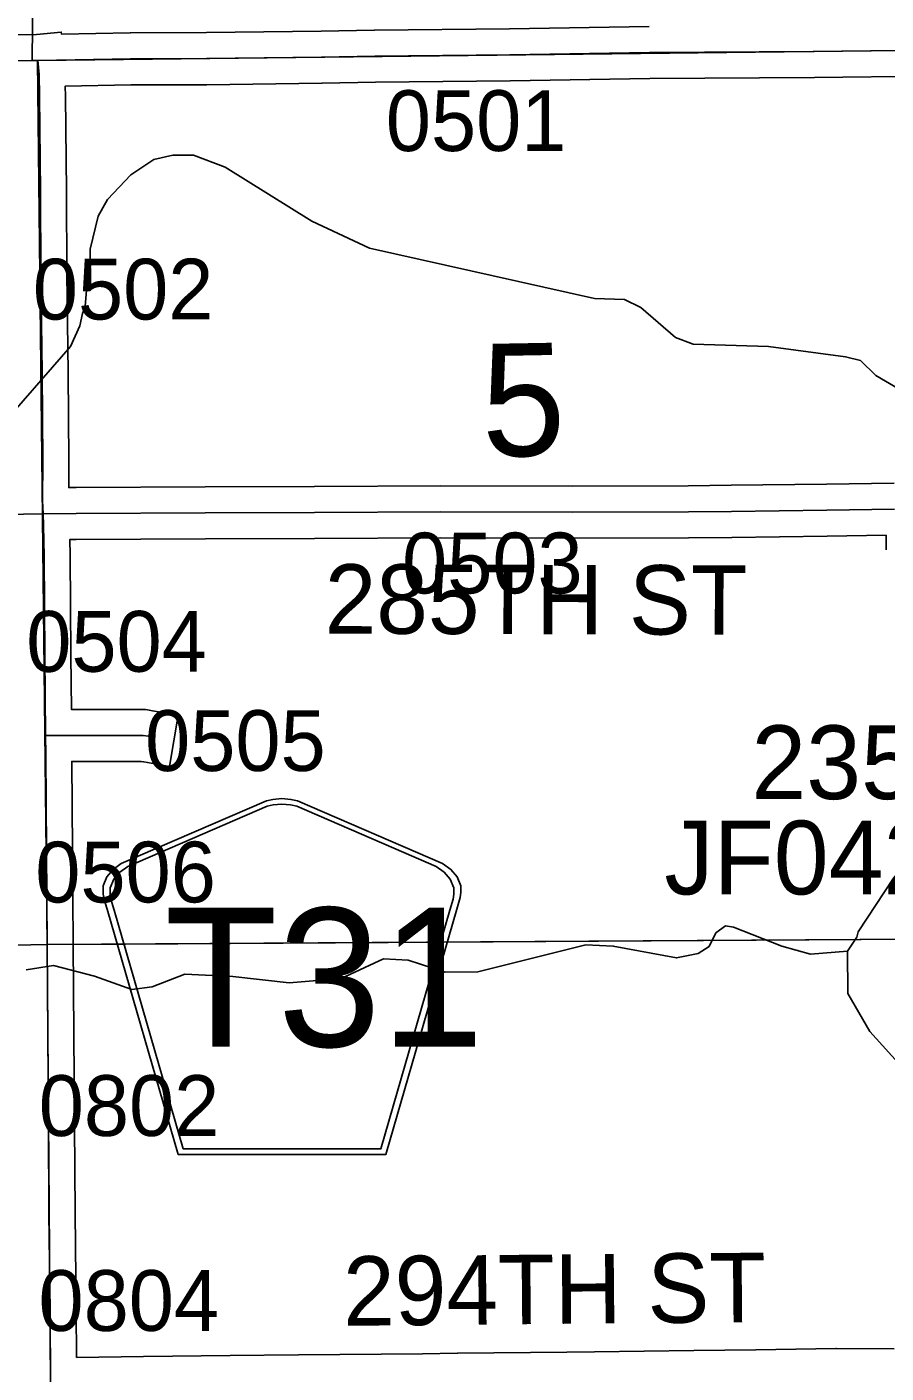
# Model space of a CAD drawing. Extents: x 23.6 to 68.7, y -63 to -29.
# Drawn here: x 33.767 to 34.757, y -53.228 to -51.676 of the extents above; entities that cross this region are included whole.
import ezdxf

# ---------------------------------------------------------------- set-up
doc = ezdxf.new("R2010")
doc.units = 0
for name, color, linetype in [('tdCoHydroRiver', 7, 'Continuous'), ('tdCoSecRdNmbr', 7, 'Continuous'), ('tdCoSecRdTxt', 7, 'Continuous'), ('tdCoSecRteBand', 7, 'Continuous'), ('tdCoSecRteCL', 7, 'Continuous'), ('tdCoSectLine', 7, 'Continuous'), ('tdCoSectLinePart', 7, 'Continuous'), ('tdCoSectNmbr', 7, 'Continuous'), ('tdCoShieldCoRte', 7, 'Continuous'), ('tdCoStrucSecCoName', 7, 'Continuous'), ('tdCoStrucSecFHWANum', 7, 'Continuous'), ('tdCoSurfGravel', 7, 'Continuous')]:
    doc.layers.add(name, color=color, linetype=linetype)

msp = doc.modelspace()

# ---------------------------------------------------------------- linework, layer by layer
at = {"layer": 'tdCoHydroRiver'}
for points in [[(34.7723, -52.0939), (34.7454, -52.0783), (34.7279, -52.0611), (34.7105, -52.0565), (34.622, -52.0446), (34.5351, -52.0421), (34.5146, -52.0344), (34.4748, -52), (34.4558, -51.9907), (34.4211, -51.9894), (34.1617, -51.9315), (34.0952, -51.9004), (33.9952, -51.8381), (33.9588, -51.8242), (33.9351, -51.8244), (33.9131, -51.8293), (33.8864, -51.8469), (33.8598, -51.8755), (33.8489, -51.8945), (33.8397, -51.9325), (33.84, -51.9751), (33.8353, -51.9799), (33.8339, -51.9988), (33.8308, -52.0067), (33.8278, -52.021), (33.8169, -52.0447), (33.7309, -52.1433)], [(34.9668, -52.3338), (34.9089, -52.3959), (34.884, -52.4387), (34.8204, -52.5734), (34.8064, -52.6019), (34.7908, -52.621), (34.7861, -52.6336), (34.7658, -52.6575), (34.7253, -52.7194), (34.7237, -52.7257), (34.7128, -52.7416)], [(34.7128, -52.7416), (34.6702, -52.7451), (34.637, -52.7359), (34.5816, -52.7142), (34.5721, -52.7127), (34.5611, -52.7207), (34.5533, -52.7365), (34.5408, -52.7445), (34.5156, -52.7495), (34.4428, -52.7358), (34.4113, -52.7345), (34.2868, -52.7655), (34.2489, -52.7658), (34.2062, -52.752), (34.1778, -52.7506), (34.129, -52.7731), (34.0691, -52.7783), (34.0043, -52.7709), (33.949, -52.7682), (33.9112, -52.7827), (33.8876, -52.7861), (33.8448, -52.7707), (33.7974, -52.7584), (33.7659, -52.7634)], [(34.7128, -52.7416), (34.7132, -52.7905), (34.7388, -52.8345), (34.7786, -52.8784)]]:
    msp.add_lwpolyline(points, dxfattribs=at)
at = {"layer": 'tdCoSecRteBand'}
for points in [[(33.7417, -51.6855), (33.7777, -51.6851), (33.8063, -51.6823), (33.8066, -51.6846), (33.8857, -51.6832), (33.886, -51.6832), (33.8862, -51.6832), (33.9737, -51.683), (34.1059, -51.6814), (34.1673, -51.68), (34.1675, -51.68), (34.1677, -51.68), (34.3233, -51.6785), (34.4842, -51.6759)], [(34.8059, -51.7331), (34.675, -51.7347), (34.6749, -51.7347), (34.6748, -51.7347), (34.485, -51.7359), (34.3241, -51.7384), (34.324, -51.7384), (34.324, -51.7384), (34.1685, -51.74), (34.1071, -51.7414), (34.107, -51.7414), (34.1068, -51.7414), (33.9742, -51.743), (33.9741, -51.743), (33.9739, -51.743), (33.8866, -51.7432), (33.811, -51.7446), (33.8111, -51.7561), (33.8125, -51.8659), (33.8125, -51.866), (33.8125, -51.8662), (33.8127, -51.9605), (33.8143, -52.0746), (33.8143, -52.0747), (33.8143, -52.0748), (33.8151, -52.1764), (33.8151, -52.1765), (33.8151, -52.1767), (33.8149, -52.2074), (33.8234, -52.2074), (33.9722, -52.2066), (33.9722, -52.2066), (33.9722, -52.2066), (34.0982, -52.206), (34.0983, -52.206), (34.0983, -52.206), (34.2439, -52.2054), (34.2439, -52.2054), (34.244, -52.2054), (34.3957, -52.2056), (34.5293, -52.2052), (34.5789, -52.2048), (34.6886, -52.2035), (34.7667, -52.2023)], [(34.7575, -52.2792), (34.7574, -52.2624), (34.6895, -52.2635), (34.6895, -52.2635), (34.6894, -52.2635), (34.5796, -52.2648), (34.5795, -52.2648), (34.5794, -52.2648), (34.5297, -52.2652), (34.5296, -52.2652), (34.5295, -52.2652), (34.3958, -52.2656), (34.3957, -52.2656), (34.3957, -52.2656), (34.244, -52.2654), (34.0985, -52.266), (33.9725, -52.2666), (33.8237, -52.2674), (33.8237, -52.2674), (33.8237, -52.2674), (33.8161, -52.2674), (33.8166, -52.2854), (33.8166, -52.2858), (33.8167, -52.2861), (33.8174, -52.4011), (33.818, -52.463), (33.9009, -52.4632), (33.9034, -52.4632), (33.9059, -52.4636), (33.9116, -52.4646), (33.9412, -52.4697), (33.931, -52.5288), (33.9014, -52.5237), (33.8982, -52.5231), (33.8185, -52.523), (33.8194, -52.625), (33.8194, -52.625), (33.8194, -52.625), (33.8202, -52.7339), (33.821, -52.8363), (33.821, -52.8363), (33.821, -52.8363), (33.8216, -52.9419), (33.8222, -53.0438), (33.8234, -53.1564), (33.8234, -53.1564), (33.8234, -53.1564), (33.8238, -53.21)], [(33.8238, -53.21), (33.9011, -53.2091), (34.001, -53.2079), (34.0799, -53.2069), (34.0799, -53.2069), (34.08, -53.2069), (34.2227, -53.2058), (34.2633, -53.2052), (34.2633, -53.2052), (34.2634, -53.2052), (34.3893, -53.204), (34.421, -53.2036), (34.421, -53.2036), (34.421, -53.2036), (34.5356, -53.2022), (34.5356, -53.2022), (34.5356, -53.2022), (34.6072, -53.2014), (34.6996, -53.1998), (34.6999, -53.1998), (34.7002, -53.1998), (34.7669, -53.2)]]:
    msp.add_lwpolyline(points, dxfattribs=at)
at = {"layer": 'tdCoSecRteCL'}
for points in [[(33.5398, -51.6645), (33.5428, -51.6875), (33.5433, -51.6913), (33.5442, -51.695), (33.5455, -51.6985), (33.5472, -51.7019), (33.5493, -51.7051), (33.5518, -51.708), (33.5545, -51.7106), (33.5575, -51.7128), (33.5608, -51.7148), (33.5643, -51.7163), (33.5679, -51.7174), (33.5716, -51.7181), (33.6868, -51.7161), (33.7421, -51.7155), (33.7794, -51.715)], [(33.7794, -51.715), (33.8009, -51.7147), (33.8863, -51.7132), (33.9739, -51.713), (34.1064, -51.7114), (34.168, -51.71), (34.3237, -51.7084), (34.4846, -51.7059), (34.6746, -51.7047), (34.8058, -51.7031), (34.8806, -51.7035), (34.9573, -51.7039), (34.999, -51.7039), (35.0666, -51.7049), (35.1053, -51.7043), (35.1594, -51.7019), (35.2142, -51.6998), (35.314, -51.698), (35.3574, -51.6986), (35.4805, -51.6972), (35.5293, -51.6968), (35.5357, -51.6968)], [(33.7853, -52.2376), (33.7849, -52.2226), (33.7851, -52.1766), (33.7843, -52.075), (33.7827, -51.9608), (33.7825, -51.8663), (33.7811, -51.7564), (33.7809, -51.7313), (33.7794, -51.715)], [(33.3089, -52.2475), (33.3308, -52.2468), (33.3898, -52.2454), (33.4262, -52.2448), (33.5253, -52.243), (33.5718, -52.242), (33.6746, -52.2398), (33.7176, -52.239), (33.7853, -52.2376)], [(33.7853, -52.2376), (33.8236, -52.2374), (33.9723, -52.2366), (34.0984, -52.236), (34.244, -52.2354), (34.3957, -52.2356), (34.5295, -52.2352), (34.5792, -52.2348), (34.6891, -52.2335), (34.7672, -52.2323)], [(33.7882, -52.493), (33.7874, -52.4013), (33.7867, -52.2863), (33.7857, -52.251), (33.7853, -52.2376)], [(33.7941, -53.2403), (33.7934, -53.1567), (33.7922, -53.0441), (33.7916, -52.9421), (33.791, -52.8365), (33.7902, -52.7341), (33.7894, -52.6252), (33.7884, -52.5145), (33.7882, -52.493)], [(33.7882, -52.493), (33.7913, -52.493), (33.9008, -52.4932), (33.9065, -52.4941)]]:
    msp.add_lwpolyline(points, dxfattribs=at)
at = {"layer": 'tdCoSectLine'}
for points in [[(33.7823, -50.7185), (33.7727, -51.7151)], [(32.7838, -51.7268), (33.7727, -51.7151)], [(33.7727, -51.7151), (33.779, -51.715)], [(33.779, -51.715), (34.7726, -51.7035)], [(33.779, -51.715), (33.7899, -52.7341)], [(32.7945, -52.7546), (33.7899, -52.7341)], [(33.7899, -52.7341), (34.7895, -52.7279)], [(33.7899, -52.7341), (33.7978, -53.7426)]]:
    msp.add_lwpolyline(points, dxfattribs=at)
at = {"layer": 'tdCoSectLinePart'}
for points in [[(33.7823, -50.7185), (33.773, -51.6852)], [(33.8198, -52.7339), (34.7895, -52.7279)]]:
    msp.add_lwpolyline(points, dxfattribs=at)
at = {"layer": 'tdCoShieldCoRte'}
for points in [[(33.9411, -52.976), (33.8591, -52.6932), (33.8552, -52.68), (33.8545, -52.6741), (33.8545, -52.6663), (33.8588, -52.656), (33.866, -52.6475), (33.8756, -52.6408), (34.0429, -52.5685), (34.0504, -52.5668), (34.0608, -52.5659), (34.0712, -52.5668), (34.0788, -52.5685), (34.246, -52.6408), (34.2556, -52.6475), (34.2629, -52.656), (34.2671, -52.6663), (34.2671, -52.6741), (34.2664, -52.68), (34.2625, -52.6932), (34.1806, -52.976)], [(33.9469, -52.9697), (33.8672, -52.6944), (33.8635, -52.6818), (33.8628, -52.6762), (33.8628, -52.6687), (33.8668, -52.6588), (33.8738, -52.6506), (33.883, -52.6442), (34.0436, -52.5747), (34.0508, -52.5732), (34.0608, -52.5723), (34.0708, -52.5732), (34.078, -52.5747), (34.2386, -52.6442), (34.2478, -52.6506), (34.2548, -52.6588), (34.2589, -52.6687), (34.2589, -52.6762), (34.2582, -52.6818), (34.2545, -52.6944), (34.1747, -52.9697)]]:
    msp.add_lwpolyline(points, close=True, dxfattribs=at)
at = {"layer": 'tdCoSurfGravel'}
for points in [[(33.7794, -51.715), (33.8009, -51.7147), (33.8863, -51.7132), (33.9739, -51.713), (34.1064, -51.7114), (34.168, -51.71), (34.3237, -51.7084), (34.4846, -51.7059), (34.6746, -51.7047), (34.8058, -51.7031), (34.8806, -51.7035), (34.9573, -51.7039), (34.999, -51.7039), (35.0666, -51.7049), (35.1053, -51.7043), (35.1594, -51.7019), (35.2142, -51.6998), (35.314, -51.698), (35.3574, -51.6986), (35.4805, -51.6972), (35.5293, -51.6968), (35.5357, -51.6968)], [(33.5608, -51.7148), (33.5643, -51.7163), (33.5679, -51.7174), (33.5716, -51.7181), (33.6868, -51.7161), (33.7421, -51.7155), (33.7794, -51.715)], [(33.7853, -52.2376), (33.7849, -52.2226), (33.7851, -52.1766), (33.7843, -52.075), (33.7827, -51.9608), (33.7825, -51.8663), (33.7811, -51.7564), (33.7809, -51.7313), (33.7794, -51.715)], [(33.3089, -52.2475), (33.3308, -52.2468), (33.3898, -52.2454), (33.4262, -52.2448), (33.5253, -52.243), (33.5718, -52.242), (33.6746, -52.2398), (33.7176, -52.239), (33.7853, -52.2376)], [(33.7853, -52.2376), (33.8236, -52.2374), (33.9723, -52.2366), (34.0984, -52.236), (34.244, -52.2354), (34.3957, -52.2356), (34.5295, -52.2352), (34.5792, -52.2348), (34.6891, -52.2335), (34.7672, -52.2323)], [(33.7941, -53.2403), (33.7934, -53.1567), (33.7922, -53.0441), (33.7916, -52.9421), (33.791, -52.8365), (33.7902, -52.7341), (33.7894, -52.6252), (33.7884, -52.5145), (33.7882, -52.493), (33.7874, -52.4013), (33.7867, -52.2863), (33.7857, -52.251), (33.7853, -52.2376)], [(33.7882, -52.493), (33.7913, -52.493), (33.9008, -52.4932), (33.9065, -52.4941)]]:
    msp.add_lwpolyline(points, dxfattribs=at)

# ---------------------------------------------------------------- texts
at = {"layer": 'tdCoSecRdNmbr'}
for s, rotation, p in [('0501', 0.027, (34.1806, -51.8195)), ('0502', 0.0267, (33.7736, -52.0137)), ('0503', 0.027, (34.1993, -52.3294)), ('0504', 0.0267, (33.766, -52.4197)), ('0505', 0.0268, (33.903, -52.5341)), ('0506', 0.0267, (33.7764, -52.6856)), ('0802', 0.0267, (33.7804, -52.9548)), ('0804', 0.0267, (33.7801, -53.1795))]:
    msp.add_text(s, height=0.07, rotation=rotation, dxfattribs=at).set_placement(p)
at = {"layer": 'tdCoSecRdTxt'}
for s, rotation, p in [('285TH ST', 359.8337, (34.11, -52.3757)), ('294TH ST', 0.5172, (34.1317, -53.1736))]:
    msp.add_text(s, height=0.08, rotation=rotation, dxfattribs=at).set_placement(p)
at = {"layer": 'tdCoSectNmbr'}
msp.add_text('5', height=0.13, rotation=1.027, dxfattribs=at).set_placement((34.2918, -52.1719))
at = {"layer": 'tdCoShieldCoRte'}
msp.add_text('T31', height=0.16, dxfattribs=at).set_placement((33.9252, -52.8518))
at = {"layer": 'tdCoStrucSecCoName'}
msp.add_text('JF042953.0', height=0.085, dxfattribs=at).set_placement((34.5017, -52.6763))
at = {"layer": 'tdCoStrucSecFHWANum'}
msp.add_text('235900', height=0.085, dxfattribs=at).set_placement((34.6021, -52.5665))

doc.saveas('drawing.dxf')
